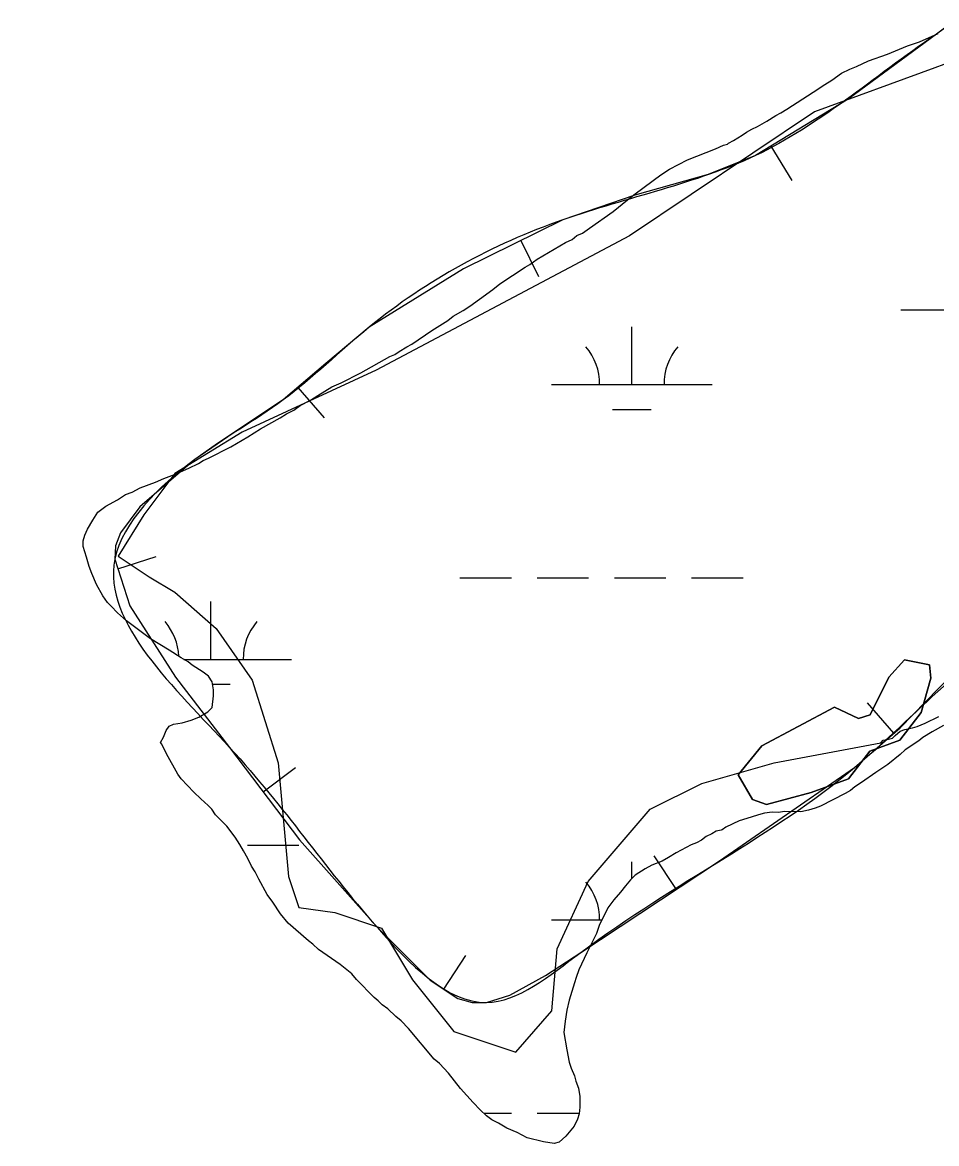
# Model space of a CAD drawing. Extents: x 3177185 to 3215018, y 812988 to 838321.
# Drawn here: x 3193354 to 3193922, y 819863 to 820560 of the extents above; entities that cross this region are included whole.
import ezdxf

# ---------------------------------------------------------------- set-up
doc = ezdxf.new("R2010")
doc.units = 0
for name, color, linetype in [('V-BORW-LINE', 7, 'Continuous'), ('V-SITE-VEGE', 7, 'Continuous'), ('V-TOPO-SHOR', 7, 'Continuous'), ('V-WETL-SWMP', 7, 'Continuous')]:
    doc.layers.add(name, color=color, linetype=linetype)

msp = doc.modelspace()

# ---------------------------------------------------------------- linework, layer by layer
at = {"layer": 'V-BORW-LINE'}
for p, q in [((3193818.93, 820483.04), (3193831.91, 820461.68)), ((3193663.56, 820424.44), (3193674.59, 820402)), ((3193525.06, 820333.17), (3193541.37, 820314.22)), ((3193413.31, 820220.46), (3193437.11, 820228.09)), ((3193895.41, 820118.25), (3193878.97, 820137.09)), ((3193503.59, 820081.77), (3193523.53, 820096.85)), ((3193760.23, 820021.19), (3193746.46, 820042.06)), ((3193615.67, 819959.23), (3193629.38, 819980.13))]:
    msp.add_line(p, q, dxfattribs=at)
msp.add_lwpolyline([(3193943.88, 820569.03), (3193921.84, 820552.76), (3193866.99, 820512.24), (3193809.35, 820477.22), (3193780.08, 820465.43), (3193734.4, 820452.63), (3193689.7, 820437.29), (3193627.9, 820406.9), (3193569.36, 820370.53), (3193542.41, 820348.1), (3193515.96, 820325.35), (3193488.75, 820307.41), (3193461.02, 820288.31), (3193427, 820258.89), (3193414.88, 820242.85), (3193411.81, 820234.65), (3193411.41, 820226.39), (3193420.7, 820197.39), (3193449.06, 820153.1), (3193482.68, 820109.42), (3193526.05, 820052.06), (3193574.53, 819997.4), (3193607.22, 819964.77), (3193624.5, 819953.43), (3193633.31, 819950.79), (3193642.2, 819950.84), (3193656.82, 819955.41), (3193679.03, 819967.63), (3193700.83, 819981.97), (3193786.95, 820038.83), (3193870.95, 820096.91), (3193899.23, 820121.58), (3193939.01, 820162.47)], dxfattribs=at)
msp.add_spline([(3193316.85, 822598.58), (3193335.23, 822540.6), (3193410.28, 822427.7), (3193431.93, 822364.3), (3193469.12, 822309.98), (3193521.5, 822255.86), (3193609.23, 822072.56), (3193646.79, 822019.2), (3193676.93, 821957.13), (3193720.79, 821903.14), (3193749.98, 821838.8), (3193830.19, 821730.3), (3193879.71, 821614.86), (3193980.49, 821434.8), (3194001.26, 821375.3), (3194045.64, 821322.89), (3194255.37, 820971.94), (3194278.31, 820910.59), (3194299.82, 820853.02), (3194335.62, 820798.38), (3194443.77, 820680.36), (3194483.44, 820494.4), (3194474.83, 820430.03), (3194362.39, 820338.67), (3194243.42, 820273.69), (3194115.49, 820232.76), (3193985.14, 820192.17), (3193870.95, 820096.91), (3193700.83, 819981.97), (3193642.2, 819950.84), (3193574.53, 819997.4), (3193482.68, 820109.42), (3193411.41, 820226.39), (3193461.02, 820288.31), (3193515.96, 820325.35), (3193569.36, 820370.53), (3193689.7, 820437.29), (3193809.35, 820477.22), (3193921.84, 820552.76), (3193973.73, 820602.01), (3193968.17, 820665.53), (3193943.66, 820740.3), (3193889.61, 820861.46), (3193818.66, 820974.39), (3193871.87, 821026.87), (3193893.16, 821093.52), (3193831.56, 821288.3), (3193761.99, 821415.91), (3193682.09, 821525.66), (3193580.7, 821633.19), (3193582.07, 821571.35), (3193675.74, 821399.36), (3193689.39, 821337.66), (3193682.99, 821269.97), (3193666.03, 821201.07), (3193594.75, 821238.9), (3193552.49, 821298.82), (3193499.03, 821351.22), (3193535.64, 821423.98), (3193485.29, 821613.09), (3193426.35, 821662.5), (3193356.91, 821777.83), (3193308.38, 821900.53), (3193294.27, 821963), (3193279.73, 822022.15), (3193265.13, 822081.57), (3193249.65, 822013.88), (3193262.24, 821951.66), (3193210.33, 822002.36), (3193038.45, 822236.41), (3192901.05, 822477.38), (3192892.59, 822538.19), (3192940.33, 822603.21), (3192988.91, 822661.96), (3193107.58, 822723.07), (3193158.64, 822772.12), (3193217.19, 822790.62), (3193249.51, 822764.99), (3193290.24, 822685.8), (3193316.85, 822598.58)], degree=3, dxfattribs=at)
at = {"layer": 'V-SITE-VEGE'}
for p, q in [((3193970.8, 820550.45), (3193920.74, 820531.79)), ((3193920.74, 820531.79), (3193846.15, 820504.3)), ((3193846.15, 820504.3), (3193731.08, 820427.37)), ((3193731.08, 820427.37), (3193573.83, 820343.9)), ((3193573.83, 820343.9), (3193490.39, 820305.37)), ((3193490.39, 820305.37), (3193448.67, 820279.69)), ((3193448.67, 820279.69), (3193429.41, 820254)), ((3193429.41, 820254), (3193413.37, 820228.32)), ((3193413.37, 820228.32), (3193432.62, 820215.47)), ((3193432.62, 820215.47), (3193448.67, 820205.84)), ((3193448.67, 820205.84), (3193474.34, 820183.37)), ((3193474.34, 820183.37), (3193496.8, 820151.27)), ((3193496.8, 820151.27), (3193512.85, 820099.9)), ((3193906.96, 820121.54), (3193909.79, 820122.38)), ((3193909.79, 820122.38), (3193914.77, 820124.41)), ((3193914.77, 820124.41), (3193923.31, 820128.66)), ((3193891.12, 820114.24), (3193894.49, 820115.06)), ((3193894.49, 820115.06), (3193896.11, 820116.8)), ((3193896.11, 820116.8), (3193899.33, 820119.56)), ((3193899.33, 820119.56), (3193902.18, 820120.57)), ((3193902.18, 820120.57), (3193906.96, 820121.54)), ((3193820.93, 820099.9), (3193887.34, 820112.2)), ((3193887.34, 820112.2), (3193888.65, 820113.93)), ((3193888.65, 820113.93), (3193891.12, 820114.24)), ((3193512.85, 820099.9), (3193519.27, 820029.27)), ((3193776, 820087.06), (3193820.93, 820099.9)), ((3193743.91, 820071), (3193776, 820087.06)), ((3193705.4, 820026.06), (3193743.91, 820071)), ((3193519.27, 820029.27), (3193525.69, 820010)), ((3193686.14, 819984.32), (3193705.4, 820026.06)), ((3193525.69, 820010), (3193548.15, 820006.79)), ((3193548.15, 820006.79), (3193577.04, 819997.16)), ((3193577.04, 819997.16), (3193596.29, 819965.05)), ((3193682.94, 819945.79), (3193686.14, 819984.32)), ((3193596.29, 819965.05), (3193621.96, 819932.95)), ((3193660.47, 819920.11), (3193682.94, 819945.79)), ((3193621.96, 819932.95), (3193660.47, 819920.11))]:
    msp.add_line(p, q, dxfattribs=at)
at = {"layer": 'V-TOPO-SHOR'}
msp.add_lwpolyline([(3193901.92, 820163.85), (3193917.57, 820160.67), (3193918.31, 820152.4), (3193912.35, 820131.13), (3193899.09, 820113.89), (3193880.34, 820107.13), (3193867.18, 820089.88), (3193844.05, 820081.42), (3193816.15, 820074.02), (3193807.43, 820077.1), (3193798.56, 820092.43), (3193813.43, 820110.35), (3193858.38, 820134.39), (3193873.43, 820127.47), (3193880.65, 820129.65), (3193892.25, 820153.13), (3193901.92, 820163.85)], dxfattribs=at)
at = {"layer": 'V-WETL-SWMP'}
for p, q in [((3193899.62, 820381.31), (3193931.62, 820381.31)), ((3193732.56, 820334.89), (3193732.56, 820370.88)), ((3193682.56, 820334.89), (3193782.56, 820334.89)), ((3193720.56, 820319.45), (3193744.56, 820319.45)), ((3193625.71, 820214.82), (3193657.71, 820214.82)), ((3193673.71, 820214.82), (3193705.71, 820214.82)), ((3193721.71, 820214.82), (3193753.71, 820214.82)), ((3193769.71, 820214.82), (3193801.71, 820214.82)), ((3193471.12, 820164.08), (3193471.12, 820200.07)), ((3193454.31, 820164.08), (3193521.12, 820164.08)), ((3193472.06, 820148.64), (3193483.12, 820148.64)), ((3193493.71, 820048.65), (3193525.71, 820048.65)), ((3193732.56, 820027.91), (3193732.56, 820038.22)), ((3193682.56, 820002.22), (3193713.94, 820002.22)), ((3193640.54, 819882.15), (3193657.71, 819882.15)), ((3193673.71, 819882.15), (3193699.85, 819882.15))]:
    msp.add_line(p, q, dxfattribs=at)
for points in [[(3193784.46, 820481.37), (3193789.54, 820483.63), (3193791.91, 820484.26), (3193792.59, 820484.92), (3193795.65, 820486.54), (3193801.08, 820489.81), (3193803.8, 820491.77), (3193807.2, 820493.73), (3193810.59, 820495.35), (3193816.36, 820498.6), (3193822.13, 820502.2), (3193825.19, 820503.82), (3193828.92, 820506.11), (3193845.24, 820516.57), (3193852.38, 820521.48), (3193856.8, 820524.09), (3193862.92, 820528.35), (3193868.01, 820530.95), (3193872.07, 820532.55), (3193879.53, 820536.12), (3193891.36, 820540.27), (3193903.89, 820545.43), (3193911.32, 820547.98), (3193922.84, 820553.15)], [(3193493.99, 820040.34), (3193491.39, 820045.09), (3193489.11, 820049.16), (3193486.17, 820053.58), (3193480.91, 820060.4), (3193473.98, 820067.58), (3193471.69, 820070.98), (3193469.38, 820073.37), (3193464.75, 820077.48), (3193460.46, 820081.59), (3193452.54, 820089.8), (3193450.58, 820092.86), (3193443.41, 820105.42), (3193440.5, 820111.52), (3193439.84, 820112.54), (3193441.58, 820115.87), (3193443.33, 820119.87), (3193445.06, 820122.53), (3193447.77, 820123.82), (3193453.16, 820124.73), (3193458.9, 820126.31), (3193463.64, 820128.24), (3193469.08, 820131.51), (3193471.81, 820134.15), (3193472.62, 820141.52), (3193472.68, 820145.22), (3193471.77, 820150.27), (3193469.47, 820153.68), (3193466.16, 820156.09), (3193459.52, 820160.57), (3193456.87, 820162.64), (3193452.54, 820165.07), (3193445.23, 820169.9), (3193433.6, 820176.83), (3193418.68, 820188.18), (3193413.06, 820192.99), (3193409.1, 820197.09), (3193406.79, 820199.49), (3193403.84, 820203.57), (3193399.93, 820210.7), (3193397.03, 820217.47), (3193395.43, 820221.86), (3193393.85, 820227.61), (3193391.62, 820234.37), (3193391.68, 820237.72), (3193392.75, 820241.4), (3193394.5, 820245.07), (3193397.62, 820250.72), (3193400.74, 820255.71), (3193405.84, 820259.31), (3193412.97, 820263.22), (3193418.06, 820266.49), (3193422.13, 820268.09), (3193427.21, 820270.69), (3193436.68, 820274.22), (3193441.77, 820276.48), (3193448.53, 820279.05), (3193457.34, 820282.92), (3193463.44, 820285.84), (3193466.16, 820287.8), (3193469.54, 820289.09), (3193483.45, 820296.23), (3193493.98, 820302.43), (3193501.79, 820307.33), (3193514.01, 820314.16), (3193518.09, 820316.78), (3193522.5, 820319.05), (3193526.58, 820322), (3193533.02, 820325.25), (3193537.45, 820328.19), (3193546.27, 820333.41), (3193552.03, 820336), (3193564.24, 820342.16), (3193582.23, 820352.26), (3193585.28, 820353.55), (3193588, 820355.52), (3193592.76, 820358.45), (3193595.81, 820360.08), (3193608.39, 820368.59), (3193618.25, 820374.8), (3193621.66, 820377.43), (3193627.77, 820381.01), (3193631.85, 820383.63), (3193637.97, 820387.89), (3193646.18, 820394.08), (3193650.57, 820397.41), (3193666.22, 820407.88), (3193669.27, 820409.5), (3193673.7, 820412.78), (3193691.36, 820423.22), (3193695.42, 820425.16), (3193698.49, 820427.46), (3193701.88, 820429.08), (3193706.3, 820432.03), (3193720.94, 820442.52), (3193729.8, 820449.75), (3193734.57, 820453.36), (3193750.57, 820465.17), (3193756.01, 820468.77), (3193767.21, 820474.62), (3193784.46, 820481.37)], [(3193926.24, 820122.99), (3193919.11, 820119.09), (3193913.33, 820115.5), (3193910.95, 820113.52), (3193902.45, 820107.96), (3193899.37, 820104.99), (3193891.53, 820098.75), (3193884.05, 820093.84), (3193875.2, 820087.62), (3193871.12, 820085), (3193868.39, 820082.7), (3193865, 820080.74), (3193849.74, 820072.95), (3193846.36, 820071.67), (3193842.3, 820070.4), (3193837.58, 820069.47), (3193827.17, 820069.66), (3193823.8, 820069.05), (3193819.77, 820069.12), (3193815.05, 820068.53), (3193811.34, 820067.59), (3193806.61, 820066), (3193799.17, 820063.78), (3193791.04, 820059.89), (3193788.66, 820058.25), (3193787.98, 820057.93), (3193784.95, 820057.31), (3193782.23, 820055.68), (3193778.84, 820054.06), (3193775.77, 820051.76), (3193772.72, 820050.14), (3193769.34, 820048.85), (3193760.18, 820043.98), (3193755.42, 820041.04), (3193751.35, 820038.76), (3193744.92, 820036.19), (3193740.85, 820033.91), (3193734.73, 820029.98), (3193731.65, 820027.02), (3193728.56, 820023.37), (3193725.47, 820019.4), (3193721.35, 820014.77), (3193717.57, 820009.79), (3193712.33, 819998.8), (3193710.56, 819993.79), (3193704.63, 819981.8), (3193699.74, 819971.14), (3193697.97, 819966.46), (3193696.91, 819963.12), (3193693.69, 819952.43), (3193692.23, 819946.07), (3193691.1, 819939.37), (3193690.31, 819932.33), (3193692.13, 819921.54), (3193693.67, 819913.79), (3193694.95, 819910.07), (3193696.88, 819905.33), (3193697.83, 819901.95), (3193699.43, 819897.56), (3193700.35, 819892.5), (3193700.23, 819885.78), (3193699.82, 819881.76), (3193698.75, 819878.41), (3193696.66, 819874.08), (3193691.51, 819867.79), (3193687.41, 819864.17), (3193684.37, 819863.21), (3193677.67, 819864.34), (3193667.63, 819866.87), (3193661.3, 819870.01), (3193654.97, 819872.81), (3193649.65, 819875.93), (3193645.66, 819878.02), (3193642.34, 819880.43), (3193638.37, 819884.2), (3193634.08, 819888.64), (3193626.18, 819897.52), (3193618.62, 819907.06), (3193613.01, 819912.88), (3193609.7, 819915.62), (3193593.92, 819934.72), (3193589.3, 819939.51), (3193585.99, 819942.26), (3193581.03, 819947.05), (3193577.38, 819949.47), (3193575.07, 819951.86), (3193572.42, 819953.92), (3193561.53, 819965.21), (3193558.57, 819968.62), (3193551.28, 819974.46), (3193538.01, 819983.77), (3193534.37, 819987.2), (3193531.72, 819989.26), (3193519.15, 820000.24), (3193514.21, 820006.04), (3193509.64, 820013.18), (3193506.02, 820017.95), (3193500.82, 820027.45), (3193498.55, 820032.19), (3193496.26, 820035.59), (3193493.99, 820040.34)]]:
    msp.add_lwpolyline(points, dxfattribs=at)
msp.add_lwpolyline([(3193873.43, 820127.47), (3193858.38, 820134.39), (3193813.43, 820110.35), (3193798.56, 820092.43), (3193807.43, 820077.1), (3193816.15, 820074.02), (3193844.05, 820081.42), (3193867.18, 820089.88), (3193880.34, 820107.13), (3193899.09, 820113.89), (3193912.35, 820131.13), (3193918.31, 820152.4), (3193917.57, 820160.67), (3193901.92, 820163.85), (3193892.25, 820153.13), (3193880.65, 820129.65)], close=True, dxfattribs=at)
for centre, start, end in [((3193677.32, 820335.36), 359.22819, 40.77185), ((3193787.8, 820335.36), 139.22816, 180.77182), ((3193415.88, 820164.55), 2.40204, 40.77185), ((3193526.37, 820164.55), 139.22816, 180.77182), ((3193677.31, 820002.69), 359.22819, 40.77185)]:
    msp.add_arc(centre, 35.25, start, end, dxfattribs=at)

doc.saveas('drawing.dxf')
